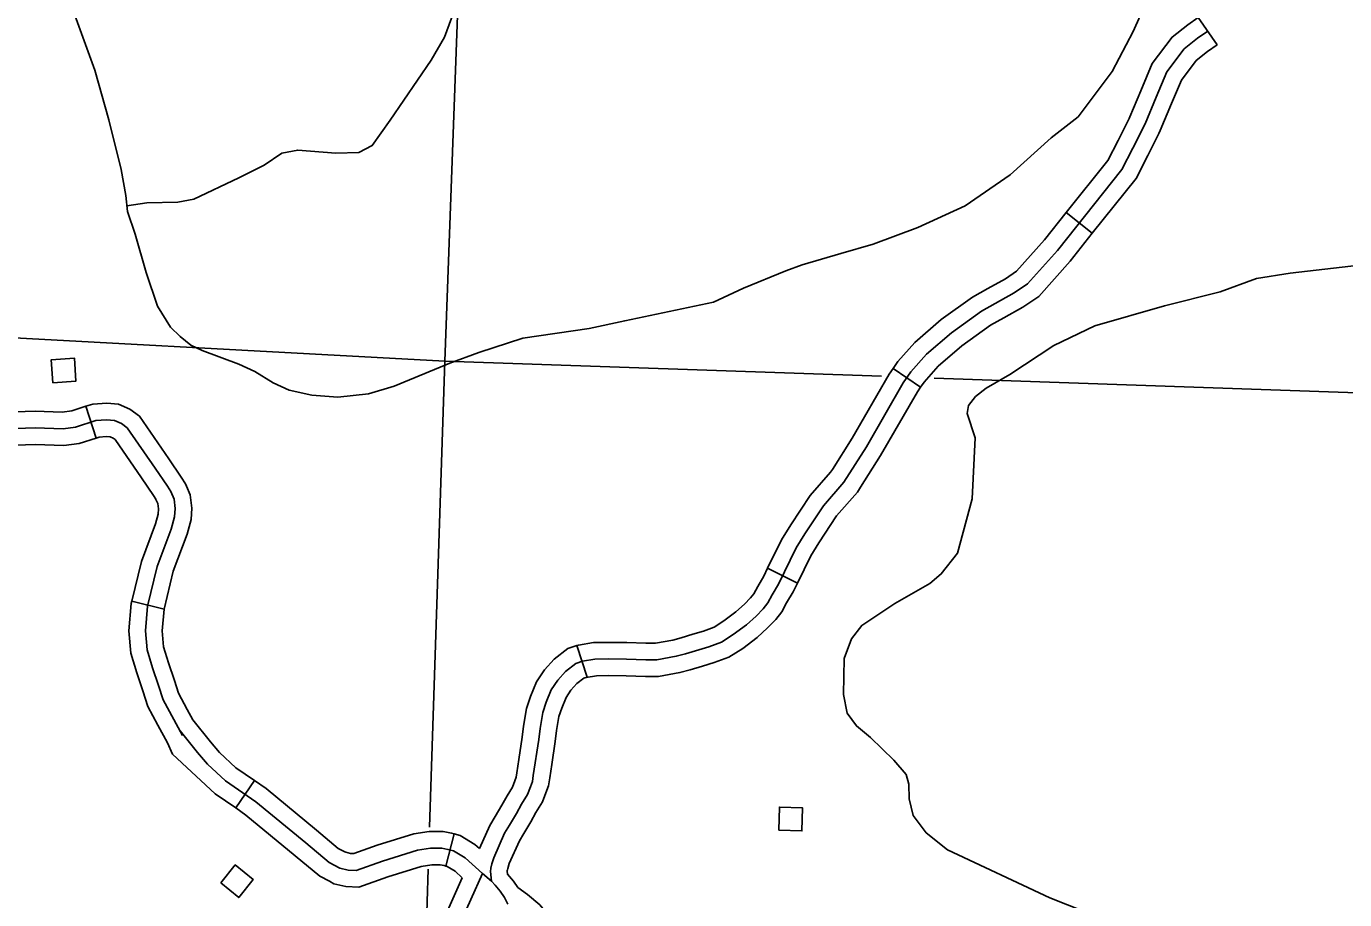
# Model space of a CAD drawing. Extents: x 653372 to 905732, y 627442 to 787275.
# Drawn here: x 831911 to 837854, y 665303 to 669239 of the extents above; entities that cross this region are included whole.
import ezdxf

# ---------------------------------------------------------------- set-up
doc = ezdxf.new("R2010")
doc.units = 0
for name, color, linetype in [('Level 35', 7, 'Continuous'), ('Level 45', 7, 'Continuous'), ('Level 5', 7, 'Continuous'), ('Level 56', 7, 'Continuous')]:
    doc.layers.add(name, color=color, linetype=linetype)

msp = doc.modelspace()

# ---------------------------------------------------------------- linework, layer by layer
at = {"layer": 'Level 35'}
for points in [[(833900.9, 670603.1), (833902.7, 670282.8), (833908.7, 670126.6), (833931.8, 669982.1), (833996.8, 669753.1), (834003.7, 669670.9), (833975.7, 669587.2), (833900.5, 669482.1), (833850.2, 669379.6), (833828, 669276.8), (833795.9, 669190.2), (833735.7, 669086.9), (833551.6, 668816), (833470.3, 668702), (833410, 668670.7), (833307.1, 668668.1), (833134.6, 668681.3), (833063.6, 668667.2), (832983.1, 668614.2), (832869.5, 668555.7), (832665.7, 668460.2), (832593.6, 668446.2), (832454.9, 668443), (832364.9, 668430.7)], [(831247.2, 669708.7), (831403.5, 669817.7), (831558.5, 669915.7), (831689.9, 669956), (831777.8, 669957.8), (831884.2, 669918.3), (831939.5, 669874.5), (831965.8, 669819), (832006.7, 669661.3), (832064.1, 669472.3), (832220.3, 669041.6), (832283.3, 668818.4), (832338.3, 668593.4), (832359.8, 668477), (832367.8, 668404.8), (832402.4, 668302.2), (832452.1, 668129.3), (832502.1, 667978.4), (832560.8, 667883.5), (832605.2, 667841.3)], [(832605.2, 667841.3), (832652.3, 667802.8), (832703.9, 667778.1), (832868.8, 667716.9), (832941.2, 667683.9), (833024.4, 667632.8), (833095.8, 667599.8), (833198.3, 667576.5), (833316, 667567.9), (833453.9, 667582.1), (833570.1, 667617.7), (833821, 667721.5), (833950.4, 667769.8), (834148.8, 667833.3), (834448.7, 667877.5), (834609, 667912.5), (835009.6, 667996.7), (835144.2, 668059.1), (835334.8, 668136.5), (835409.4, 668164), (835583.4, 668215.2), (835728.9, 668257.6), (835929.5, 668333.1), (836143.9, 668430.7), (836347.1, 668570.6), (836531.2, 668736), (836653.5, 668831.9), (836805.6, 669036.5), (836900.5, 669216.2), (836989.5, 669415.9)], [(838116.4, 668186), (837608.6, 668126.6), (837457.6, 668102.5), (837293.5, 668042.4), (837042.5, 667978.8), (836728, 667888.7), (836542.9, 667801.3), (836344.5, 667670.5), (836238.9, 667607.8), (836190.5, 667570.4), (836159.1, 667530.8), (836152.6, 667494.8), (836189.1, 667384.2), (836175.6, 667109.2), (836108.6, 666864.8), (836035.6, 666770.7), (835984.1, 666728.3), (835826.3, 666638.3), (835677.3, 666539.1), (835630.6, 666478.7), (835597.5, 666389), (835595.4, 666227.9), (835612.3, 666142.6), (835653.5, 666086), (835716.7, 666034.2), (835822.2, 665931.7), (835878.2, 665866.9), (835889.7, 665823.7), (835890.8, 665757.6), (835909.8, 665682.3), (835967.7, 665604.5), (836064.5, 665527.1), (836525.9, 665310.9), (836684.8, 665247.8)]]:
    msp.add_lwpolyline(points, dxfattribs=at)
at = {"layer": 'Level 45'}
for p, q in [((837194.5, 669279.2), (837280.1, 669156.1)), ((836599.4, 668399.9), (836716.7, 668306.4)), ((835818.6, 667697.4), (835942.2, 667612.4)), ((832225.4, 667383.6), (832179.3, 667526.4)), ((835252.8, 666796.3), (835387.3, 666730)), ((832386.3, 666647.5), (832532.1, 666612.2)), ((834392.8, 666448.1), (834439.5, 666305.6)), ((832855, 665715.8), (832940.2, 665839.3)), ((833802.2, 665454.1), (833840.1, 665599.3))]:
    msp.add_line(p, q, dxfattribs=at)
for points in [[(837194.5, 669279.2), (837147, 669246.2), (837076.4, 669190.9), (836987.2, 669072.5), (836935.3, 668949.1), (836886.2, 668831.7), (836882.2, 668823.8)], [(837237.3, 669217.7), (837191.5, 669185.8), (837130.4, 669137.9), (837052.7, 669034.8), (837004.4, 668920.1), (836954.4, 668800.5), (836899.7, 668690.9), (836850.4, 668594.5), (836559.1, 668229), (836425.2, 668078.7), (836364.2, 668037.4), (836217.5, 667955.5), (836081.9, 667858.3), (835969.5, 667761.3), (835899.1, 667682.1), (835864.4, 667631.7), (835698.2, 667343.8), (835597.2, 667184.2), (835504.5, 667078.2), (835421.1, 666952.1), (835381.9, 666888.6), (835301.5, 666725.5), (835273.5, 666677.3), (835253.3, 666640.6), (835233.5, 666613.8), (835201, 666581.2), (835158.3, 666541.8), (835098.1, 666497.2), (835044.8, 666463.1), (834987.8, 666442.4), (834883.2, 666410.7), (834841.4, 666399.5), (834753.8, 666383.9), (834703.2, 666383.3), (834617.1, 666386.7), (834536.7, 666387.5), (834474.4, 666386.4), (834417.8, 666377.4), (834388.5, 666367.7), (834341.8, 666331.8), (834306.6, 666292.2), (834277.9, 666249.1), (834254.7, 666192.5), (834239.2, 666146.6), (834227.1, 666074.8), (834221.4, 666024.7), (834196.6, 665862.4), (834192.5, 665835.1), (834183.5, 665811.3), (834170, 665776), (834143.8, 665732.8), (834120.2, 665691.2), (834088.8, 665638.7), (834066.9, 665602), (834018, 665491.4), (834009.7, 665463.5), (834004.7, 665444.5), (834003.5, 665429.6), (834008.1, 665385.3)], [(837280.1, 669156.1), (837236.1, 669125.5), (837184.4, 669084.9), (837118.2, 668997.1), (837073.6, 668891.1), (837022.6, 668769.2), (837016.4, 668756.8)], [(836882.2, 668823.8), (836832.8, 668724.8), (836787, 668635.3), (836599.4, 668399.9)], [(837016.4, 668756.8), (836966.6, 668657.1), (836913.7, 668553.6), (836716.7, 668306.4)], [(836599.4, 668399.9), (836501.7, 668277.4), (836375.4, 668135.5), (836324.9, 668101.3), (836245.4, 668056.9)], [(836716.7, 668306.4), (836616.5, 668180.7), (836475, 668021.8), (836403.6, 667973.5), (836318.4, 667925.9)], [(836245.4, 668056.9), (836177.2, 668018.9), (836035.4, 667917.3), (835916.7, 667814.8), (835840, 667728.4), (835818.6, 667697.4)], [(836318.4, 667925.9), (836257.7, 667892), (836128.3, 667799.3), (836022.3, 667707.8), (835958.3, 667635.7), (835942.2, 667612.4)], [(835818.6, 667697.4), (835801, 667671.7), (835634, 667382.6), (835545.4, 667242.4)], [(835942.2, 667612.4), (835927.9, 667591.6), (835762.4, 667304.9), (835672.1, 667162.2)], [(831671.7, 667491.9), (831725.8, 667497.1), (831950.3, 667504.2), (832073.4, 667500.6), (832116.7, 667506.2), (832179.3, 667526.4)], [(832179.3, 667526.4), (832210.2, 667536.3), (832273.7, 667540.8), (832326.6, 667535.5), (832377.6, 667514.3), (832420.6, 667481.9), (832553.6, 667289.5), (832609.7, 667207.3), (832628.6, 667177.4), (832633.5, 667166)], [(831730.6, 667422.2), (831950.4, 667429.2), (832077.2, 667425.4), (832133.2, 667432.7), (832224.5, 667462.2), (832272.5, 667465.5), (832308.1, 667461.9), (832340.1, 667448.7), (832365.8, 667429.3), (832491.8, 667247.1), (832547, 667166.2), (832562, 667142.5), (832577, 667107.3), (832581.9, 667066), (832579.3, 667028.1), (832564.6, 666973.2), (832501.5, 666804.9), (832458, 666624.9), (832448.5, 666515), (832455.8, 666428.1), (832480, 666347.5), (832507.3, 666267.5), (832528.2, 666203.2), (832614.5, 666042.6)], [(831685.8, 667342.6), (831735.3, 667347.3), (831950.5, 667354.1), (832080.9, 667350.3), (832149.6, 667359.2), (832225.4, 667383.6)], [(832225.4, 667383.6), (832238.9, 667388), (832271.4, 667390.2), (832289.6, 667388.4), (832302.5, 667383), (832311, 667376.7), (832430, 667204.6), (832484.3, 667125), (832495.3, 667107.5), (832495.6, 667106.9)], [(835545.4, 667242.4), (835537, 667229.2), (835444.7, 667123.8), (835357.9, 666992.5), (835316.2, 666924.9), (835252.8, 666796.3)], [(832633.5, 667166), (832650.2, 667127), (832657.2, 667068), (832653.7, 667015.7), (832636.1, 666950.3), (832573.4, 666782.8), (832532.1, 666612.2)], [(835672.1, 667162.2), (835657.5, 667139.1), (835564.2, 667032.6), (835484.3, 666911.7), (835447.6, 666852.2), (835387.3, 666730)], [(832495.6, 667107), (832503.8, 667087.7), (832506.6, 667064.1), (832505, 667040.5), (832493.1, 666996.1), (832429.7, 666826.9), (832386.3, 666647.5)], [(835252.8, 666796.3), (835235.4, 666760.9), (835208.2, 666714.3), (835190.1, 666681.2), (835176.5, 666662.9), (835148.9, 666635.2), (835110.4, 666599.7), (835055.5, 666558.9), (835011.4, 666530.7), (834964.1, 666513.6), (834916.2, 666499)], [(835387.3, 666730), (835367.6, 666690), (835338.8, 666640.4), (835316.6, 666600), (835290.4, 666564.8), (835253, 666527.2), (835206.2, 666484), (835140.7, 666435.4), (835078.2, 666395.4), (835011.5, 666371.2), (834959.7, 666355.5)], [(832386.3, 666647.5), (832383.7, 666637), (832373.2, 666515.1), (832381.7, 666414), (832408.6, 666324.6), (832436.2, 666243.9), (832458.9, 666173.6), (832504.3, 666089.2)], [(832532.2, 666612.7), (832523.8, 666514.9), (832529.9, 666442.2), (832551.5, 666370.5), (832578.5, 666291.2), (832597.4, 666232.8), (832636.4, 666160.2)], [(834392.8, 666448.1), (834352.9, 666435), (834290.4, 666386.9), (834247, 666338.1), (834211.4, 666284.4), (834184.4, 666218.8), (834166.2, 666165), (834152.8, 666085.3), (834147.1, 666034.5), (834131.8, 665934.9)], [(834916.2, 666499), (834862.6, 666482.8), (834825.1, 666472.8), (834746.8, 666458.8), (834704.3, 666458.3), (834618.9, 666461.7), (834536.4, 666462.5), (834467.9, 666461.3), (834400.1, 666450.5), (834392.8, 666448.1)], [(834959.7, 666355.5), (834903.8, 666338.5), (834857.7, 666326.2), (834760.9, 666308.9), (834702.2, 666308.3), (834615.3, 666311.7), (834536.9, 666312.5), (834481, 666311.5), (834435.5, 666304.2), (834439.5, 666305.6)], [(834439.5, 666305.6), (834424, 666300.5), (834393.1, 666276.7), (834366.1, 666246.3), (834344.5, 666213.7), (834325, 666166.3), (834312.2, 666128.3), (834301.4, 666064.4), (834295.8, 666014.8), (834280.1, 665912.2)], [(832636.4, 666160.2), (832661.9, 666112.7), (832740.9, 666014.3), (832782.7, 665965.2), (832855.9, 665897.4), (832940.2, 665839.3)], [(832504.3, 666089.2), (832547, 666009.7), (832570, 665957.7), (832761.9, 665780), (832855, 665715.8)], [(832605.2, 666063.6), (832683.1, 665966.5), (832728.5, 665913.2), (832808.9, 665838.7), (832946.4, 665743.8), (833171, 665558), (833275.7, 665470.6), (833324.5, 665445.2), (833362.4, 665436.1), (833398.1, 665434.7), (833516.9, 665476.4), (833674.9, 665525.7), (833733.1, 665534.3), (833783.9, 665534.3), (833811.8, 665529.1), (833837.6, 665522.4), (833888.8, 665491), (833967.6, 665421.2), (834008.1, 665385.3), (834024.4, 665367.7), (834047.4, 665340.8), (834066.4, 665312.4), (834081.4, 665282.6)], [(834131.8, 665934.9), (834122.5, 665873.6), (834119.6, 665854.2), (834113.4, 665838), (834102.4, 665809.1), (834079.1, 665770.8), (834055.4, 665729), (834024.3, 665677.1), (834000.2, 665636.5), (833954.4, 665533)], [(834280.1, 665912.2), (834270.8, 665851.1), (834265.5, 665816), (834253.6, 665784.6), (834237.6, 665742.9), (834208.5, 665694.9), (834185, 665653.5), (834153.2, 665600.2), (834133.7, 665567.5), (834088.5, 665465.5), (834081.9, 665443.3), (834078.9, 665431.7), (834079.2, 665434.8)], [(832940.2, 665839.3), (832991.7, 665803.7), (833219, 665615.7), (833317.5, 665533.4), (833346.5, 665518.3)], [(832855, 665715.8), (832901.2, 665684), (833123.1, 665500.3), (833233.8, 665407.8), (833277.4, 665385.2)], [(833346.5, 665518.3), (833351, 665516), (833372.8, 665510.8), (833386.8, 665510.2), (833493.3, 665547.6), (833658.1, 665599), (833727.6, 665609.3), (833790.9, 665609.4), (833828.2, 665602.4), (833840.1, 665599.3)], [(833840.1, 665599.3), (833867.3, 665592.2), (833933.6, 665551.4), (833954.4, 665533)], [(833277.4, 665385.2), (833298.1, 665374.4), (833352, 665361.5), (833409.4, 665359.1), (833540.5, 665405.2), (833691.6, 665452.4), (833738.7, 665459.3), (833777, 665459.3), (833795.4, 665455.9), (833802.2, 665454.1)], [(833802.2, 665454.1), (833807.9, 665452.7), (833844, 665430.5), (833876.6, 665401.6)], [(834079.2, 665434.8), (834078.8, 665430.3), (834080.1, 665418)], [(832626.9, 664652.4), (832742.6, 664639), (832787.9, 664626), (832868.9, 664591.2), (832925.6, 664546.4), (832988.1, 664499.4), (833031.4, 664478.9), (833072.7, 664472.7), (833104.2, 664471.7), (833134.1, 664475), (833164.2, 664484), (833217, 664502.4), (833267.6, 664529.9), (833311, 664565.9), (833384.9, 664623.5), (833542.9, 664794.4), (833750.6, 665037.7), (833862, 665186.6), (833967.6, 665421.2)], [(833640.9, 665024.7), (833692, 665084.6), (833797.1, 665224.9), (833876.6, 665401.6)], [(834080.1, 665418), (834107.3, 665386.2), (834126.2, 665357.9)], [(834261.8, 665236.1), (834225.6, 665278.8), (834171.2, 665325.6), (834126.2, 665357.9)]]:
    msp.add_lwpolyline(points, dxfattribs=at)
at = {"layer": 'Level 5'}
for points in [[(833887.3, 670191), (833797.4, 667729.9)], [(831300.9, 667864.5), (833797.4, 667729.9)], [(833797.4, 667729.9), (833728.8, 665628.8)], [(833797.4, 667729.9), (835765.7, 667661.9)], [(836004.4, 667653.6), (839083.3, 667547.3)], [(833722.6, 665439.3), (833713.1, 665145.8)]]:
    msp.add_lwpolyline(points, dxfattribs=at)
at = {"layer": 'Level 56'}
for points in [[(832030.6, 667632.7), (832023.5, 667736.5), (832127.6, 667743.7), (832134.8, 667639.9)], [(835302.8, 665615.5), (835305.9, 665719.6), (835410.3, 665716.4), (835407.2, 665612.4)], [(832787.6, 665378.1), (832853.2, 665458.9), (832934.2, 665393.2), (832868.7, 665312.3)]]:
    msp.add_lwpolyline(points, close=True, dxfattribs=at)

doc.saveas('drawing.dxf')
